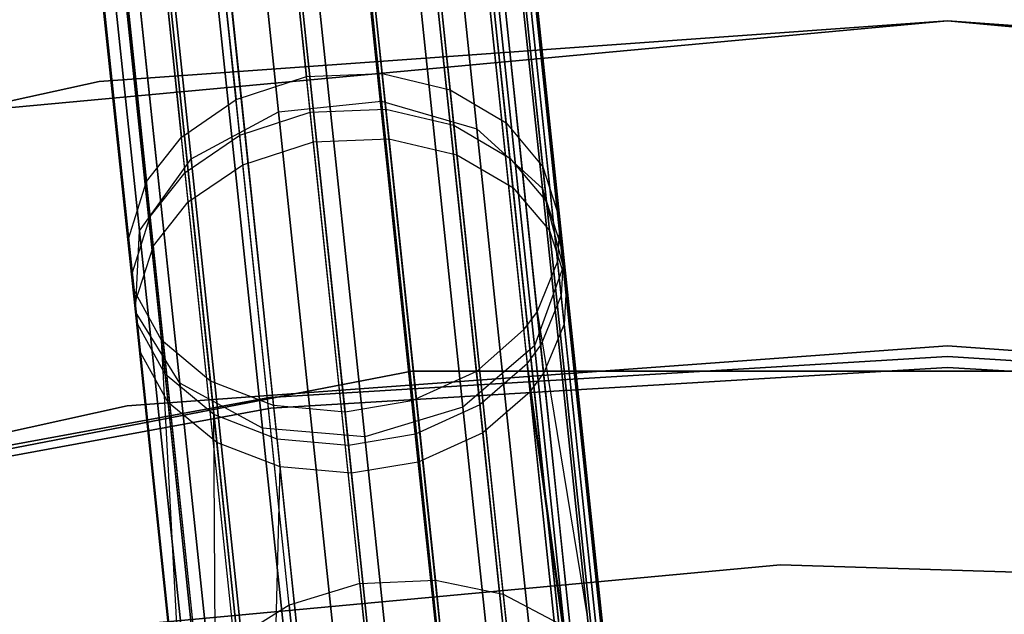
# Model space of a CAD drawing. Extents: x 0.3 to 7.1, y -3.38 to 3.38.
# Tile 301 of 604: x 3.27 to 3.72, y 2.48 to 2.75. Entities that reach past the tile are written whole.
import ezdxf

# ---------------------------------------------------------------- set-up
doc = ezdxf.new("R2010")
doc.units = 0
doc.header["$LTSCALE"] = 2.54
doc.layers.get('0').update_dxf_attribs({"linetype": 'CONTINUOUS'})

# ---------------------------------------------------------------- blocks, each defined once
blk = doc.blocks.new('SINGLES_AVVSTL_STL')
at = {"color": 0}
for p, q in [((3.43521, 2.71304, 19.41024), (3.39688, 3.0777, 18.83209)), ((3.43521, 2.71304, 19.41024), (3.39688, 3.0777, 18.83209)), ((3.39688, 3.0777, 21.85677), (3.43521, 2.71304, 21.27863)), ((3.39688, 3.0777, 21.85677), (3.43521, 2.71304, 21.27863)), ((3.38761, 2.70804, 19.41024), (3.34928, 3.07269, 18.83209)), ((3.38761, 2.70804, 19.41024), (3.34928, 3.07269, 18.83209)), ((3.34928, 3.07269, 21.85677), (3.38761, 2.70804, 21.27863)), ((3.34928, 3.07269, 21.85677), (3.38761, 2.70804, 21.27863)), ((3.40226, 2.70789, 53.79274), (3.36424, 3.06961, 53.22303)), ((3.40226, 2.70789, 53.79274), (3.36424, 3.06961, 53.22303)), ((3.43716, 2.70932, 53.79094), (3.39917, 3.07071, 53.22177)), ((3.43716, 2.70932, 53.79094), (3.39917, 3.07071, 53.22177)), ((3.4037, 2.69418, 60.69431), (3.36511, 3.06137, 60.12446)), ((3.4037, 2.69418, 60.69431), (3.36511, 3.06137, 60.12446)), ((3.36537, 3.05881, 56.20522), (3.40053, 2.72435, 55.6781)), ((3.36537, 3.05881, 56.20522), (3.40053, 2.72435, 55.6781)), ((3.43859, 2.69562, 60.69249), (3.40004, 3.06247, 60.12318)), ((3.43859, 2.69562, 60.69249), (3.40004, 3.06247, 60.12318)), ((3.40031, 3.05991, 56.2065), (3.43543, 2.72577, 55.67988)), ((3.40031, 3.05991, 56.2065), (3.43543, 2.72577, 55.67988)), ((3.46856, 2.70183, 53.78226), (3.43075, 3.06157, 53.21568)), ((3.46856, 2.70183, 53.78226), (3.43075, 3.06157, 53.21568)), ((3.47917, 2.70025, 19.39629), (3.44112, 3.06223, 18.82238)), ((3.47917, 2.70025, 19.39629), (3.44112, 3.06223, 18.82238)), ((3.44112, 3.06223, 21.86649), (3.47917, 2.70025, 21.29258)), ((3.44112, 3.06223, 21.86649), (3.47917, 2.70025, 21.29258)), ((3.36974, 2.69728, 53.78696), (3.33183, 3.05791, 53.21898)), ((3.36974, 2.69728, 53.78696), (3.33183, 3.05791, 53.21898)), ((3.37117, 2.68361, 60.68847), (3.3327, 3.0497, 60.12035)), ((3.37117, 2.68361, 60.68847), (3.3327, 3.0497, 60.12035)), ((3.46999, 2.6882, 60.68373), (3.43161, 3.05338, 60.11702)), ((3.46999, 2.6882, 60.68373), (3.43161, 3.05338, 60.11702)), ((3.43188, 3.05083, 56.2127), (3.46684, 2.7182, 55.68846)), ((3.43188, 3.05083, 56.2127), (3.46684, 2.7182, 55.68846)), ((3.34727, 2.68638, 19.39629), (3.30922, 3.04836, 18.82238)), ((3.34727, 2.68638, 19.39629), (3.30922, 3.04836, 18.82238)), ((3.30922, 3.04836, 21.86649), (3.34727, 2.68638, 21.29258)), ((3.30922, 3.04836, 21.86649), (3.34727, 2.68638, 21.29258)), ((3.33297, 3.04714, 56.20934), (3.36801, 2.71369, 55.68382)), ((3.33297, 3.04714, 56.20934), (3.36801, 2.71369, 55.68382)), ((3.49436, 2.68664, 53.76786), (3.45684, 3.04366, 53.20558)), ((3.49436, 2.68664, 53.76786), (3.45684, 3.04366, 53.20558)), ((3.34454, 2.68005, 53.77523), (3.30687, 3.03846, 53.21075)), ((3.34454, 2.68005, 53.77523), (3.30687, 3.03846, 53.21075)), ((3.49578, 2.67311, 60.66921), (3.45769, 3.03552, 60.10678)), ((3.49578, 2.67311, 60.66921), (3.45769, 3.03552, 60.10678)), ((3.45796, 3.033, 56.22296), (3.49265, 2.70289, 55.7027)), ((3.45796, 3.033, 56.22296), (3.49265, 2.70289, 55.7027)), ((3.34596, 2.66647, 60.67664), (3.30772, 3.0303, 60.11202)), ((3.34596, 2.66647, 60.67664), (3.30772, 3.0303, 60.11202)), ((3.30799, 3.02776, 56.21771), (3.34282, 2.69636, 55.69542)), ((3.30799, 3.02776, 56.21771), (3.34282, 2.69636, 55.69542)), ((3.50942, 2.67258, 19.37157), (3.47187, 3.02983, 18.80517)), ((3.50942, 2.67258, 19.37157), (3.47187, 3.02983, 18.80517)), ((3.47187, 3.02983, 21.8837), (3.50942, 2.67258, 21.31729)), ((3.47187, 3.02983, 21.8837), (3.50942, 2.67258, 21.31729)), ((3.51125, 2.66661, 53.75032), (3.47408, 3.0203, 53.19327)), ((3.51125, 2.66661, 53.75032), (3.47408, 3.0203, 53.19327)), ((3.32845, 2.65968, 53.76021), (3.29107, 3.01524, 53.2002)), ((3.32845, 2.65968, 53.76021), (3.29107, 3.01524, 53.2002)), ((3.32344, 2.65304, 19.37157), (3.28589, 3.01028, 18.80517)), ((3.32344, 2.65304, 19.37157), (3.28589, 3.01028, 18.80517)), ((3.28589, 3.01028, 21.8837), (3.32344, 2.65304, 21.31729)), ((3.28589, 3.01028, 21.8837), (3.32344, 2.65304, 21.31729)), ((3.51266, 2.6532, 60.65151), (3.47493, 3.01225, 60.09432)), ((3.51266, 2.6532, 60.65151), (3.47493, 3.01225, 60.09432)), ((3.47519, 3.00974, 56.23547), (3.50956, 2.68271, 55.72006)), ((3.47519, 3.00974, 56.23547), (3.50956, 2.68271, 55.72006)), ((3.32986, 2.6462, 60.66148), (3.29193, 3.00714, 60.10134)), ((3.32986, 2.6462, 60.66148), (3.29193, 3.00714, 60.10134)), ((3.29219, 3.00463, 56.22842), (3.32675, 2.67586, 55.71028)), ((3.29219, 3.00463, 56.22842), (3.32675, 2.67586, 55.71028)), ((3.51913, 2.64234, 53.73013), (3.48236, 2.99221, 53.1791)), ((3.51913, 2.64234, 53.73013), (3.48236, 2.99221, 53.1791)), ((3.51902, 2.63639, 19.34176), (3.48207, 2.98793, 18.78441)), ((3.51902, 2.63639, 19.34176), (3.48207, 2.98793, 18.78441)), ((3.48207, 2.98793, 21.90446), (3.51902, 2.63639, 21.34711)), ((3.48207, 2.98793, 21.90446), (3.51902, 2.63639, 21.34711)), ((3.32015, 2.63335, 53.73973), (3.28318, 2.98504, 53.18583)), ((3.32015, 2.63335, 53.73973), (3.28318, 2.98504, 53.18583)), ((3.52052, 2.62908, 60.63114), (3.48319, 2.98423, 60.07997)), ((3.52052, 2.62908, 60.63114), (3.48319, 2.98423, 60.07997)), ((3.48345, 2.98176, 56.24987), (3.51745, 2.65826, 55.74003)), ((3.48345, 2.98176, 56.24987), (3.51745, 2.65826, 55.74003)), ((3.32155, 2.62002, 60.64083), (3.28403, 2.97703, 60.0868)), ((3.32155, 2.62002, 60.64083), (3.28403, 2.97703, 60.0868)), ((3.28429, 2.97454, 56.24303), (3.31847, 2.64936, 55.73054)), ((3.28429, 2.97454, 56.24303), (3.31847, 2.64936, 55.73054)), ((3.51811, 2.62315, 53.71479), (3.48164, 2.97012, 53.16833)), ((3.51811, 2.62315, 53.71479), (3.48164, 2.97012, 53.16833)), ((3.32157, 2.61564, 19.34176), (3.28462, 2.96718, 18.78441)), ((3.32157, 2.61564, 19.34176), (3.28462, 2.96718, 18.78441)), ((3.28462, 2.96718, 21.90446), (3.32157, 2.61564, 21.34711)), ((3.28462, 2.96718, 21.90446), (3.32157, 2.61564, 21.34711)), ((3.51949, 2.61001, 60.61566), (3.48247, 2.96221, 60.06907)), ((3.51949, 2.61001, 60.61566), (3.48247, 2.96221, 60.06907)), ((3.48273, 2.95976, 56.26082), (3.51645, 2.63895, 55.75521)), ((3.48273, 2.95976, 56.26082), (3.51645, 2.63895, 55.75521)), ((3.32263, 2.60975, 53.72054), (3.28605, 2.9578, 53.17236)), ((3.32263, 2.60975, 53.72054), (3.28605, 2.9578, 53.17236)), ((3.32402, 2.59656, 60.62146), (3.28688, 2.94988, 60.07316)), ((3.32402, 2.59656, 60.62146), (3.28688, 2.94988, 60.07316)), ((3.28714, 2.94741, 56.25672), (3.32096, 2.62559, 55.74952)), ((3.28714, 2.94741, 56.25672), (3.32096, 2.62559, 55.74952)), ((3.50578, 2.59996, 19.31369), (3.4694, 2.94612, 18.76485)), ((3.50578, 2.59996, 19.31369), (3.4694, 2.94612, 18.76485)), ((3.4694, 2.94612, 21.92401), (3.50578, 2.59996, 21.37518)), ((3.4694, 2.94612, 21.92401), (3.50578, 2.59996, 21.37518)), ((3.50862, 2.60023, 53.69716), (3.4725, 2.94386, 53.15596)), ((3.50862, 2.60023, 53.69716), (3.4725, 2.94386, 53.15596)), ((3.50999, 2.58721, 60.59787), (3.47332, 2.93603, 60.05654)), ((3.50999, 2.58721, 60.59787), (3.47332, 2.93603, 60.05654)), ((3.33527, 2.58684, 53.70104), (3.29907, 2.9312, 53.15869)), ((3.33527, 2.58684, 53.70104), (3.29907, 2.9312, 53.15869)), ((3.46641, 2.93415, 53.15153), (3.5024, 2.59173, 53.69083)), ((3.46641, 2.93415, 53.15153), (3.5024, 2.59173, 53.69083)), ((3.47358, 2.9336, 56.27339), (3.50697, 2.61587, 55.77265)), ((3.47358, 2.9336, 56.27339), (3.50697, 2.61587, 55.77265)), ((3.34209, 2.58275, 19.31369), (3.30571, 2.92891, 18.76485)), ((3.34209, 2.58275, 19.31369), (3.30571, 2.92891, 18.76485)), ((3.30571, 2.92891, 21.92401), (3.34209, 2.58275, 21.37518)), ((3.30571, 2.92891, 21.92401), (3.34209, 2.58275, 21.37518)), ((3.46723, 2.92635, 60.05206), (3.50376, 2.57875, 60.5915)), ((3.46723, 2.92635, 60.05206), (3.50376, 2.57875, 60.5915)), ((3.33664, 2.57379, 60.60179), (3.2999, 2.92336, 60.05931)), ((3.33664, 2.57379, 60.60179), (3.2999, 2.92336, 60.05931)), ((3.46748, 2.92393, 56.2779), (3.50076, 2.60731, 55.7789)), ((3.46748, 2.92393, 56.2779), (3.50076, 2.60731, 55.7789)), ((3.30015, 2.92092, 56.27062), (3.33362, 2.60252, 55.76881)), ((3.30015, 2.92092, 56.27062), (3.33362, 2.60252, 55.76881)), ((3.47274, 2.57163, 19.29377), (3.43675, 2.91398, 18.75099)), ((3.47274, 2.57163, 19.29377), (3.43675, 2.91398, 18.75099)), ((3.43675, 2.91398, 21.93788), (3.47274, 2.57163, 21.3951)), ((3.43675, 2.91398, 21.93788), (3.47274, 2.57163, 21.3951)), ((3.3578, 2.5682, 53.68414), (3.32194, 2.90936, 53.14683)), ((3.3578, 2.5682, 53.68414), (3.32194, 2.90936, 53.14683)), ((3.48056, 2.57266, 53.67735), (3.44484, 2.91254, 53.14206)), ((3.48056, 2.57266, 53.67735), (3.44484, 2.91254, 53.14206)), ((3.3803, 2.56192, 19.29377), (3.34432, 2.90427, 18.75099)), ((3.3803, 2.56192, 19.29377), (3.34432, 2.90427, 18.75099)), ((3.34432, 2.90427, 21.93788), (3.3803, 2.56192, 21.3951)), ((3.34432, 2.90427, 21.93788), (3.3803, 2.56192, 21.3951)), ((3.48191, 2.55978, 60.57789), (3.44565, 2.90479, 60.04247)), ((3.48191, 2.55978, 60.57789), (3.44565, 2.90479, 60.04247)), ((3.35916, 2.55527, 60.58474), (3.32276, 2.90158, 60.0473)), ((3.35916, 2.55527, 60.58474), (3.32276, 2.90158, 60.0473)), ((3.32302, 2.89917, 56.28268), (3.35617, 2.58372, 55.78553)), ((3.32302, 2.89917, 56.28268), (3.35617, 2.58372, 55.78553)), ((3.4459, 2.90239, 56.28752), (3.47893, 2.58813, 55.79224)), ((3.4459, 2.90239, 56.28752), (3.47893, 2.58813, 55.79224)), ((3.38699, 2.55691, 53.67259), (3.35136, 2.89589, 53.13872)), ((3.38699, 2.55691, 53.67259), (3.35136, 2.89589, 53.13872)), ((3.39161, 2.89888, 18.74598), (3.42745, 2.55791, 19.28658)), ((3.39161, 2.89888, 18.74598), (3.42745, 2.55791, 19.28658)), ((3.42745, 2.55791, 21.40228), (3.39161, 2.89888, 21.94289)), ((3.42745, 2.55791, 21.40228), (3.39161, 2.89888, 21.94289)), ((3.4508, 2.55914, 53.66898), (3.41525, 2.89743, 53.13619)), ((3.4508, 2.55914, 53.66898), (3.41525, 2.89743, 53.13619)), ((3.41994, 2.55398, 53.66744), (3.38442, 2.89197, 53.13511)), ((3.41994, 2.55398, 53.66744), (3.38442, 2.89197, 53.13511)), ((3.38834, 2.54407, 60.57309), (3.35218, 2.88816, 60.03909)), ((3.38834, 2.54407, 60.57309), (3.35218, 2.88816, 60.03909)), ((3.35243, 2.88576, 56.29091), (3.38537, 2.57234, 55.79695)), ((3.35243, 2.88576, 56.29091), (3.38537, 2.57234, 55.79695)), ((3.45215, 2.54632, 60.56945), (3.41606, 2.88972, 60.03653)), ((3.45215, 2.54632, 60.56945), (3.41606, 2.88972, 60.03653)), ((3.41631, 2.88733, 56.29348), (3.44918, 2.57453, 55.80052)), ((3.41631, 2.88733, 56.29348), (3.44918, 2.57453, 55.80052)), ((3.42129, 2.54117, 60.5679), (3.38522, 2.88427, 60.03543)), ((3.42129, 2.54117, 60.5679), (3.38522, 2.88427, 60.03543)), ((3.38548, 2.88188, 56.29459), (3.41832, 2.56936, 55.80204)), ((3.38548, 2.88188, 56.29459), (3.41832, 2.56936, 55.80204)), ((3.6963, 2.75, 1.7), (3.19099, 2.70318, 1.7)), ((3.19099, 2.70318, 18.7), (3.6963, 2.75, 18.7)), ((3.6963, 2.75, 1.7), (3.19099, 2.70318, 1.7)), ((3.19099, 2.70318, 18.7), (3.6963, 2.75, 18.7)), ((3.6963, 2.75, 171.7), (3.30493, 2.72201, 171.7)), ((3.30493, 2.72201, 164.1), (3.6963, 2.75, 164.1)), ((3.6963, 2.75, 171.7), (3.30493, 2.72201, 171.7)), ((3.30493, 2.72201, 164.1), (3.6963, 2.75, 164.1)), ((4.08766, 2.72201, 171.7), (3.6963, 2.75, 171.7)), ((3.6963, 2.75, 164.1), (4.08766, 2.72201, 164.1)), ((3.6963, 2.75, 164.1), (4.08766, 2.72201, 164.1)), ((3.6963, 2.75, 171.7), (3.6963, 2.75, 164.1)), ((4.08766, 2.72201, 171.7), (3.6963, 2.75, 171.7)), ((3.6963, 2.75, 171.7), (3.6963, 2.75, 164.1)), ((4.20161, 2.70318, 1.7), (3.6963, 2.75, 1.7)), ((3.6963, 2.75, 1.7), (3.6963, 2.75, 18.7)), ((3.6963, 2.75, 18.7), (4.20161, 2.70318, 18.7)), ((3.6963, 2.75, 1.7), (3.6963, 2.75, 18.7)), ((4.20161, 2.70318, 1.7), (3.6963, 2.75, 1.7)), ((3.6963, 2.75, 18.7), (4.20161, 2.70318, 18.7)), ((3.30493, 2.72201, 171.7), (2.92153, 2.63861, 171.7)), ((2.92153, 2.63861, 164.1), (3.30493, 2.72201, 164.1)), ((3.30493, 2.72201, 171.7), (2.92153, 2.63861, 171.7)), ((2.92153, 2.63861, 164.1), (3.30493, 2.72201, 164.1)), ((3.30493, 2.72201, 171.7), (3.30493, 2.72201, 164.1)), ((3.30493, 2.72201, 171.7), (3.30493, 2.72201, 164.1)), ((3.36801, 2.71369, 55.68382), (3.40053, 2.72435, 55.6781)), ((3.36801, 2.71369, 55.68382), (3.40053, 2.72435, 55.6781)), ((3.40053, 2.72435, 55.6781), (3.43543, 2.72577, 55.67988)), ((3.40053, 2.72435, 55.6781), (3.43543, 2.72577, 55.67988)), ((3.42514, 2.49015, 55.41471), (3.40053, 2.72435, 55.6781)), ((3.42514, 2.49015, 55.41471), (3.40053, 2.72435, 55.6781)), ((3.43543, 2.72577, 55.67988), (3.46002, 2.49179, 55.41674)), ((3.43543, 2.72577, 55.67988), (3.46684, 2.7182, 55.68846)), ((3.43543, 2.72577, 55.67988), (3.46002, 2.49179, 55.41674)), ((3.43543, 2.72577, 55.67988), (3.46684, 2.7182, 55.68846)), ((3.46684, 2.7182, 55.68846), (3.49132, 2.48529, 55.42652)), ((3.46684, 2.7182, 55.68846), (3.49265, 2.70289, 55.7027)), ((3.46684, 2.7182, 55.68846), (3.49132, 2.48529, 55.42652)), ((3.46684, 2.7182, 55.68846), (3.49265, 2.70289, 55.7027)), ((3.34282, 2.69636, 55.69542), (3.36801, 2.71369, 55.68382)), ((3.34282, 2.69636, 55.69542), (3.36801, 2.71369, 55.68382)), ((3.39255, 2.4802, 55.42123), (3.36801, 2.71369, 55.68382)), ((3.39255, 2.4802, 55.42123), (3.36801, 2.71369, 55.68382)), ((3.38761, 2.70804, 19.41024), (3.43521, 2.71304, 19.41024)), ((3.38761, 2.70804, 19.41024), (3.43521, 2.71304, 19.41024)), ((3.38761, 2.70804, 21.27863), (3.43521, 2.71304, 21.27863)), ((3.38761, 2.70804, 21.27863), (3.43521, 2.71304, 21.27863)), ((3.43521, 2.71304, 19.41024), (3.47917, 2.70025, 19.39629)), ((3.48611, 2.22878, 19.89149), (3.43521, 2.71304, 19.41024)), ((3.48611, 2.22878, 19.89149), (3.43521, 2.71304, 19.41024)), ((3.43521, 2.71304, 19.41024), (3.47917, 2.70025, 19.39629)), ((3.43521, 2.71304, 21.27863), (3.48611, 2.22878, 20.79738)), ((3.43521, 2.71304, 21.27863), (3.48611, 2.22878, 20.79738)), ((3.43521, 2.71304, 21.27863), (3.47917, 2.70025, 21.29258)), ((3.43521, 2.71304, 21.27863), (3.47917, 2.70025, 21.29258)), ((3.40226, 2.70789, 53.79274), (3.43716, 2.70932, 53.79094)), ((3.40226, 2.70789, 53.79274), (3.43716, 2.70932, 53.79094)), ((3.43716, 2.70932, 53.79094), (3.46856, 2.70183, 53.78226)), ((3.46213, 2.47174, 54.05334), (3.43716, 2.70932, 53.79094)), ((3.43716, 2.70932, 53.79094), (3.46856, 2.70183, 53.78226)), ((3.46213, 2.47174, 54.05334), (3.43716, 2.70932, 53.79094)), ((3.34727, 2.68638, 19.39629), (3.38761, 2.70804, 19.41024)), ((3.34727, 2.68638, 19.39629), (3.38761, 2.70804, 19.41024)), ((3.34727, 2.68638, 21.29258), (3.38761, 2.70804, 21.27863)), ((3.34727, 2.68638, 21.29258), (3.38761, 2.70804, 21.27863)), ((3.36974, 2.69728, 53.78696), (3.40226, 2.70789, 53.79274)), ((3.36974, 2.69728, 53.78696), (3.40226, 2.70789, 53.79274)), ((3.43851, 2.22378, 19.89149), (3.38761, 2.70804, 19.41024)), ((3.43851, 2.22378, 19.89149), (3.38761, 2.70804, 19.41024)), ((3.38761, 2.70804, 21.27863), (3.43851, 2.22378, 20.79738)), ((3.38761, 2.70804, 21.27863), (3.43851, 2.22378, 20.79738)), ((3.42725, 2.47008, 54.05538), (3.40226, 2.70789, 53.79274)), ((3.42725, 2.47008, 54.05538), (3.40226, 2.70789, 53.79274)), ((3.46856, 2.70183, 53.78226), (3.49436, 2.68664, 53.76786)), ((3.49342, 2.46533, 54.04347), (3.46856, 2.70183, 53.78226)), ((3.46856, 2.70183, 53.78226), (3.49436, 2.68664, 53.76786)), ((3.49342, 2.46533, 54.04347), (3.46856, 2.70183, 53.78226)), ((3.47917, 2.70025, 19.39629), (3.50942, 2.67258, 19.37157)), ((3.52969, 2.21953, 19.87401), (3.47917, 2.70025, 19.39629)), ((3.52969, 2.21953, 19.87401), (3.47917, 2.70025, 19.39629)), ((3.47917, 2.70025, 19.39629), (3.50942, 2.67258, 19.37157)), ((3.47917, 2.70025, 21.29258), (3.52969, 2.21953, 20.81486)), ((3.47917, 2.70025, 21.29258), (3.52969, 2.21953, 20.81486)), ((3.47917, 2.70025, 21.29258), (3.50942, 2.67258, 21.31729)), ((3.47917, 2.70025, 21.29258), (3.50942, 2.67258, 21.31729)), ((3.49265, 2.70289, 55.7027), (3.51695, 2.47174, 55.44275)), ((3.49265, 2.70289, 55.7027), (3.50956, 2.68271, 55.72006)), ((3.49265, 2.70289, 55.7027), (3.51695, 2.47174, 55.44275)), ((3.49265, 2.70289, 55.7027), (3.50956, 2.68271, 55.72006)), ((3.32675, 2.67586, 55.71028), (3.34282, 2.69636, 55.69542)), ((3.32675, 2.67586, 55.71028), (3.34282, 2.69636, 55.69542)), ((3.36721, 2.46431, 55.43445), (3.34282, 2.69636, 55.69542)), ((3.36721, 2.46431, 55.43445), (3.34282, 2.69636, 55.69542)), ((3.34454, 2.68005, 53.77523), (3.36974, 2.69728, 53.78696)), ((3.34454, 2.68005, 53.77523), (3.36974, 2.69728, 53.78696)), ((3.39466, 2.4602, 54.04881), (3.36974, 2.69728, 53.78696)), ((3.39466, 2.4602, 54.04881), (3.36974, 2.69728, 53.78696)), ((3.4037, 2.69418, 60.69431), (3.43859, 2.69562, 60.69249)), ((3.4037, 2.69418, 60.69431), (3.43859, 2.69562, 60.69249)), ((3.43859, 2.69562, 60.69249), (3.46999, 2.6882, 60.68373)), ((3.4638, 2.45577, 60.95356), (3.43859, 2.69562, 60.69249)), ((3.43859, 2.69562, 60.69249), (3.46999, 2.6882, 60.68373)), ((3.4638, 2.45577, 60.95356), (3.43859, 2.69562, 60.69249)), ((3.37117, 2.68361, 60.68847), (3.4037, 2.69418, 60.69431)), ((3.37117, 2.68361, 60.68847), (3.4037, 2.69418, 60.69431)), ((3.42893, 2.4541, 60.95562), (3.4037, 2.69418, 60.69431)), ((3.42893, 2.4541, 60.95562), (3.4037, 2.69418, 60.69431)), ((3.32344, 2.65304, 19.37157), (3.34727, 2.68638, 19.39629)), ((3.32344, 2.65304, 19.37157), (3.34727, 2.68638, 19.39629)), ((3.32344, 2.65304, 21.31729), (3.34727, 2.68638, 21.29258)), ((3.32344, 2.65304, 21.31729), (3.34727, 2.68638, 21.29258)), ((3.3978, 2.20567, 19.87401), (3.34727, 2.68638, 19.39629)), ((3.3978, 2.20567, 19.87401), (3.34727, 2.68638, 19.39629)), ((3.34727, 2.68638, 21.29258), (3.3978, 2.20567, 20.81486)), ((3.34727, 2.68638, 21.29258), (3.3978, 2.20567, 20.81486)), ((3.46999, 2.6882, 60.68373), (3.49578, 2.67311, 60.66921)), ((3.49509, 2.44944, 60.94362), (3.46999, 2.6882, 60.68373)), ((3.46999, 2.6882, 60.68373), (3.49578, 2.67311, 60.66921)), ((3.49509, 2.44944, 60.94362), (3.46999, 2.6882, 60.68373)), ((3.49436, 2.68664, 53.76786), (3.51125, 2.66661, 53.75032)), ((3.51903, 2.45193, 54.02709), (3.49436, 2.68664, 53.76786)), ((3.49436, 2.68664, 53.76786), (3.51125, 2.66661, 53.75032)), ((3.51903, 2.45193, 54.02709), (3.49436, 2.68664, 53.76786)), ((3.34596, 2.66647, 60.67664), (3.37117, 2.68361, 60.68847)), ((3.34596, 2.66647, 60.67664), (3.37117, 2.68361, 60.68847)), ((3.39633, 2.44426, 60.94899), (3.37117, 2.68361, 60.68847)), ((3.39633, 2.44426, 60.94899), (3.37117, 2.68361, 60.68847)), ((3.50956, 2.68271, 55.72006), (3.53363, 2.45371, 55.46252)), ((3.50956, 2.68271, 55.72006), (3.51745, 2.65826, 55.74003)), ((3.50956, 2.68271, 55.72006), (3.53363, 2.45371, 55.46252)), ((3.50956, 2.68271, 55.72006), (3.51745, 2.65826, 55.74003)), ((3.32845, 2.65968, 53.76021), (3.34454, 2.68005, 53.77523)), ((3.32845, 2.65968, 53.76021), (3.34454, 2.68005, 53.77523)), ((3.3693, 2.44443, 54.03547), (3.34454, 2.68005, 53.77523)), ((3.3693, 2.44443, 54.03547), (3.34454, 2.68005, 53.77523)), ((3.31847, 2.64936, 55.73054), (3.32675, 2.67586, 55.71028)), ((3.31847, 2.64936, 55.73054), (3.32675, 2.67586, 55.71028)), ((3.35094, 2.44565, 55.45139), (3.32675, 2.67586, 55.71028)), ((3.35094, 2.44565, 55.45139), (3.32675, 2.67586, 55.71028)), ((3.49578, 2.67311, 60.66921), (3.51266, 2.6532, 60.65151)), ((3.52069, 2.43616, 60.92712), (3.49578, 2.67311, 60.66921)), ((3.49578, 2.67311, 60.66921), (3.51266, 2.6532, 60.65151)), ((3.52069, 2.43616, 60.92712), (3.49578, 2.67311, 60.66921)), ((3.50942, 2.67258, 19.37157), (3.51902, 2.63639, 19.34176)), ((3.55928, 2.19816, 19.84305), (3.50942, 2.67258, 19.37157)), ((3.55928, 2.19816, 19.84305), (3.50942, 2.67258, 19.37157)), ((3.50942, 2.67258, 19.37157), (3.51902, 2.63639, 19.34176)), ((3.50942, 2.67258, 21.31729), (3.55928, 2.19816, 20.84582)), ((3.50942, 2.67258, 21.31729), (3.55928, 2.19816, 20.84582)), ((3.50942, 2.67258, 21.31729), (3.51902, 2.63639, 21.34711)), ((3.50942, 2.67258, 21.31729), (3.51902, 2.63639, 21.34711)), ((3.32986, 2.6462, 60.66148), (3.34596, 2.66647, 60.67664)), ((3.32986, 2.6462, 60.66148), (3.34596, 2.66647, 60.67664)), ((3.37097, 2.42859, 60.93556), (3.34596, 2.66647, 60.67664)), ((3.37097, 2.42859, 60.93556), (3.34596, 2.66647, 60.67664)), ((3.51125, 2.66661, 53.75032), (3.51913, 2.64234, 53.73013)), ((3.53569, 2.43409, 54.00714), (3.51125, 2.66661, 53.75032)), ((3.51125, 2.66661, 53.75032), (3.51913, 2.64234, 53.73013)), ((3.53569, 2.43409, 54.00714), (3.51125, 2.66661, 53.75032)), ((3.32015, 2.63335, 53.73973), (3.32845, 2.65968, 53.76021)), ((3.32015, 2.63335, 53.73973), (3.32845, 2.65968, 53.76021)), ((3.35301, 2.42593, 54.01838), (3.32845, 2.65968, 53.76021)), ((3.35301, 2.42593, 54.01838), (3.32845, 2.65968, 53.76021)), ((3.51745, 2.65826, 55.74003), (3.51645, 2.63895, 55.75521)), ((3.51745, 2.65826, 55.74003), (3.51645, 2.63895, 55.75521)), ((3.51745, 2.65826, 55.74003), (3.54126, 2.43174, 55.48528)), ((3.51745, 2.65826, 55.74003), (3.54126, 2.43174, 55.48528)), ((3.3424, 2.42166, 55.47446), (3.31847, 2.64936, 55.73054)), ((3.3424, 2.42166, 55.47446), (3.31847, 2.64936, 55.73054)), ((3.32157, 2.61564, 19.34176), (3.32344, 2.65304, 19.37157)), ((3.32157, 2.61564, 19.34176), (3.32344, 2.65304, 19.37157)), ((3.32157, 2.61564, 21.34711), (3.32344, 2.65304, 21.31729)), ((3.32157, 2.61564, 21.34711), (3.32344, 2.65304, 21.31729)), ((3.3733, 2.17861, 19.84305), (3.32344, 2.65304, 19.37157)), ((3.3733, 2.17861, 19.84305), (3.32344, 2.65304, 19.37157)), ((3.32344, 2.65304, 21.31729), (3.3733, 2.17861, 20.84582)), ((3.32344, 2.65304, 21.31729), (3.3733, 2.17861, 20.84582)), ((3.51266, 2.6532, 60.65151), (3.52052, 2.62908, 60.63114)), ((3.53733, 2.41846, 60.90703), (3.51266, 2.6532, 60.65151)), ((3.51266, 2.6532, 60.65151), (3.52052, 2.62908, 60.63114)), ((3.53733, 2.41846, 60.90703), (3.51266, 2.6532, 60.65151)), ((3.32155, 2.62002, 60.64083), (3.32986, 2.6462, 60.66148)), ((3.32155, 2.62002, 60.64083), (3.32986, 2.6462, 60.66148)), ((3.35467, 2.41022, 60.91834), (3.32986, 2.6462, 60.66148)), ((3.35467, 2.41022, 60.91834), (3.32986, 2.6462, 60.66148)), ((3.51913, 2.64234, 53.73013), (3.51811, 2.62315, 53.71479)), ((3.51913, 2.64234, 53.73013), (3.51811, 2.62315, 53.71479)), ((3.5433, 2.41233, 53.98417), (3.51913, 2.64234, 53.73013)), ((3.5433, 2.41233, 53.98417), (3.51913, 2.64234, 53.73013)), ((3.51902, 2.63639, 19.34176), (3.50578, 2.59996, 19.31369)), ((3.51902, 2.63639, 19.34176), (3.50578, 2.59996, 19.31369)), ((3.51902, 2.63639, 21.34711), (3.50578, 2.59996, 21.37518)), ((3.51902, 2.63639, 21.34711), (3.50578, 2.59996, 21.37518)), ((3.51645, 2.63895, 55.75521), (3.50697, 2.61587, 55.77265)), ((3.51645, 2.63895, 55.75521), (3.50697, 2.61587, 55.77265)), ((3.51645, 2.63895, 55.75521), (3.54006, 2.41431, 55.50257)), ((3.51645, 2.63895, 55.75521), (3.54006, 2.41431, 55.50257)), ((3.56809, 2.16955, 19.8057), (3.51902, 2.63639, 19.34176)), ((3.56809, 2.16955, 19.8057), (3.51902, 2.63639, 19.34176)), ((3.51902, 2.63639, 21.34711), (3.56809, 2.16955, 20.88316)), ((3.51902, 2.63639, 21.34711), (3.56809, 2.16955, 20.88316)), ((3.34445, 2.40215, 53.99509), (3.32015, 2.63335, 53.73973)), ((3.34445, 2.40215, 53.99509), (3.32015, 2.63335, 53.73973)), ((3.52052, 2.62908, 60.63114), (3.51949, 2.61001, 60.61566)), ((3.52052, 2.62908, 60.63114), (3.51949, 2.61001, 60.61566)), ((3.54493, 2.39687, 60.88389), (3.52052, 2.62908, 60.63114)), ((3.54493, 2.39687, 60.88389), (3.52052, 2.62908, 60.63114)), ((3.34465, 2.40025, 55.49609), (3.32096, 2.62559, 55.74952)), ((3.33362, 2.60252, 55.76881), (3.32096, 2.62559, 55.74952)), ((3.33362, 2.60252, 55.76881), (3.32096, 2.62559, 55.74952)), ((3.34465, 2.40025, 55.49609), (3.32096, 2.62559, 55.74952)), ((3.51811, 2.62315, 53.71479), (3.50862, 2.60023, 53.69716)), ((3.51811, 2.62315, 53.71479), (3.50862, 2.60023, 53.69716)), ((3.54208, 2.39506, 53.96672), (3.51811, 2.62315, 53.71479)), ((3.54208, 2.39506, 53.96672), (3.51811, 2.62315, 53.71479)), ((3.34608, 2.38661, 60.89489), (3.32155, 2.62002, 60.64083)), ((3.34608, 2.38661, 60.89489), (3.32155, 2.62002, 60.64083)), ((3.34209, 2.58275, 19.31369), (3.32157, 2.61564, 19.34176)), ((3.37063, 2.14879, 19.8057), (3.32157, 2.61564, 19.34176)), ((3.34209, 2.58275, 19.31369), (3.32157, 2.61564, 19.34176)), ((3.37063, 2.14879, 19.8057), (3.32157, 2.61564, 19.34176)), ((3.34209, 2.58275, 21.37518), (3.32157, 2.61564, 21.34711)), ((3.32157, 2.61564, 21.34711), (3.37063, 2.14879, 20.88316)), ((3.32157, 2.61564, 21.34711), (3.37063, 2.14879, 20.88316)), ((3.34209, 2.58275, 21.37518), (3.32157, 2.61564, 21.34711)), ((3.50697, 2.61587, 55.77265), (3.50076, 2.60731, 55.7789)), ((3.50697, 2.61587, 55.77265), (3.50076, 2.60731, 55.7789)), ((3.50697, 2.61587, 55.77265), (3.54006, 2.41431, 55.50257)), ((3.50697, 2.61587, 55.77265), (3.54006, 2.41431, 55.50257)), ((3.50697, 2.61587, 55.77265), (3.55663, 2.14347, 55.29987)), ((3.50697, 2.61587, 55.77265), (3.55663, 2.14347, 55.29987)), ((3.33527, 2.58684, 53.70104), (3.32263, 2.60975, 53.72054)), ((3.34668, 2.38094, 53.97325), (3.32263, 2.60975, 53.72054)), ((3.34668, 2.38094, 53.97325), (3.32263, 2.60975, 53.72054)), ((3.33527, 2.58684, 53.70104), (3.32263, 2.60975, 53.72054)), ((3.51949, 2.61001, 60.61566), (3.50999, 2.58721, 60.59787)), ((3.51949, 2.61001, 60.61566), (3.50999, 2.58721, 60.59787)), ((3.54369, 2.37973, 60.86631), (3.51949, 2.61001, 60.61566)), ((3.54369, 2.37973, 60.86631), (3.51949, 2.61001, 60.61566)), ((3.50076, 2.60731, 55.7789), (3.47893, 2.58813, 55.79224)), ((3.50076, 2.60731, 55.7789), (3.47893, 2.58813, 55.79224)), ((3.50076, 2.60731, 55.7789), (3.55024, 2.13655, 55.30776)), ((3.50076, 2.60731, 55.7789), (3.55024, 2.13655, 55.30776)), ((3.31773, 2.5723, 171.7), (3.6963, 2.6, 171.7)), ((3.6963, 2.6, 164.1), (3.31773, 2.5723, 164.1)), ((3.6963, 2.6, 164.1), (3.31773, 2.5723, 164.1)), ((3.31773, 2.5723, 171.7), (3.6963, 2.6, 171.7)), ((3.34465, 2.40025, 55.49609), (3.33362, 2.60252, 55.76881)), ((3.35617, 2.58372, 55.78553), (3.33362, 2.60252, 55.76881)), ((3.33362, 2.60252, 55.76881), (3.38338, 2.1291, 55.29501)), ((3.33362, 2.60252, 55.76881), (3.38338, 2.1291, 55.29501)), ((3.34465, 2.40025, 55.49609), (3.33362, 2.60252, 55.76881)), ((3.35617, 2.58372, 55.78553), (3.33362, 2.60252, 55.76881)), ((3.50578, 2.59996, 19.31369), (3.47274, 2.57163, 19.29377)), ((3.50578, 2.59996, 19.31369), (3.47274, 2.57163, 19.29377)), ((3.50578, 2.59996, 21.37518), (3.47274, 2.57163, 21.3951)), ((3.50578, 2.59996, 21.37518), (3.47274, 2.57163, 21.3951)), ((3.5024, 2.59173, 53.69083), (3.50862, 2.60023, 53.69716)), ((3.5024, 2.59173, 53.69083), (3.50862, 2.60023, 53.69716)), ((3.5541, 2.14026, 19.77053), (3.50578, 2.59996, 19.31369)), ((3.5541, 2.14026, 19.77053), (3.50578, 2.59996, 19.31369)), ((3.50578, 2.59996, 21.37518), (3.5541, 2.14026, 20.91834)), ((3.50578, 2.59996, 21.37518), (3.5541, 2.14026, 20.91834)), ((3.53236, 2.37433, 53.94666), (3.50862, 2.60023, 53.69716)), ((3.53236, 2.37433, 53.94666), (3.50862, 2.60023, 53.69716)), ((3.6963, 2.6, 171.7), (4.07486, 2.5723, 171.7)), ((4.07486, 2.5723, 164.1), (3.6963, 2.6, 164.1)), ((3.6963, 2.6, 171.7), (3.6963, 2.6, 164.1)), ((4.07486, 2.5723, 164.1), (3.6963, 2.6, 164.1)), ((3.6963, 2.6, 171.7), (4.07486, 2.5723, 171.7)), ((3.6963, 2.6, 171.7), (3.6963, 2.6, 164.1)), ((3.33664, 2.57379, 60.60179), (3.32402, 2.59656, 60.62146)), ((3.34829, 2.36556, 60.87289), (3.32402, 2.59656, 60.62146)), ((3.34829, 2.36556, 60.87289), (3.32402, 2.59656, 60.62146)), ((3.33664, 2.57379, 60.60179), (3.32402, 2.59656, 60.62146)), ((3.6963, 2.595, 18.5), (3.38351, 2.57608, 18.5)), ((3.38351, 2.57608, 18.35), (3.6963, 2.595, 18.35)), ((3.6963, 2.595, 18.5), (3.38351, 2.57608, 18.5)), ((3.38351, 2.57608, 18.35), (3.6963, 2.595, 18.35)), ((4.00909, 2.57608, 18.5), (3.6963, 2.595, 18.5)), ((3.6963, 2.595, 18.35), (4.00909, 2.57608, 18.35)), ((3.6963, 2.595, 18.35), (4.00909, 2.57608, 18.35)), ((3.6963, 2.595, 18.5), (3.6963, 2.595, 18.35)), ((4.00909, 2.57608, 18.5), (3.6963, 2.595, 18.5)), ((3.6963, 2.595, 18.5), (3.6963, 2.595, 18.35)), ((3.5024, 2.59173, 53.69083), (3.48056, 2.57266, 53.67735)), ((3.5024, 2.59173, 53.69083), (3.48056, 2.57266, 53.67735)), ((3.5526, 2.1141, 54.16001), (3.5024, 2.59173, 53.69083)), ((3.5024, 2.59173, 53.69083), (3.53236, 2.37433, 53.94666)), ((3.5526, 2.1141, 54.16001), (3.5024, 2.59173, 53.69083)), ((3.5024, 2.59173, 53.69083), (3.53236, 2.37433, 53.94666)), ((3.44915, 2.58823, 1.7), (2.96379, 2.49468, 1.7)), ((2.96379, 2.49468, 18.7), (3.44915, 2.58823, 18.7)), ((2.96379, 2.49468, 18.7), (3.44915, 2.58823, 18.7)), ((3.44915, 2.58823, 1.7), (2.96379, 2.49468, 1.7)), ((3.3578, 2.5682, 53.68414), (3.33527, 2.58684, 53.70104)), ((3.35906, 2.36046, 53.95107), (3.33527, 2.58684, 53.70104)), ((3.3578, 2.5682, 53.68414), (3.33527, 2.58684, 53.70104)), ((3.35906, 2.36046, 53.95107), (3.33527, 2.58684, 53.70104)), ((3.6963, 2.59, 164.4), (3.38411, 2.57112, 164.4)), ((3.38411, 2.57112, 164.3), (3.6963, 2.59, 164.3)), ((3.6963, 2.59, 164.4), (3.38411, 2.57112, 164.4)), ((3.38411, 2.57112, 164.3), (3.6963, 2.59, 164.3)), ((3.94344, 2.58823, 1.7), (3.44915, 2.58823, 1.7)), ((3.44915, 2.58823, 18.7), (3.94344, 2.58823, 18.7)), ((3.44915, 2.58823, 18.7), (3.94344, 2.58823, 18.7)), ((3.44915, 2.58823, 18.7), (3.44915, 2.58823, 1.7)), ((3.94344, 2.58823, 1.7), (3.44915, 2.58823, 1.7)), ((3.44915, 2.58823, 18.7), (3.44915, 2.58823, 1.7)), ((3.47893, 2.58813, 55.79224), (3.44918, 2.57453, 55.80052)), ((3.47893, 2.58813, 55.79224), (3.44918, 2.57453, 55.80052)), ((3.47893, 2.58813, 55.79224), (3.52804, 2.12088, 55.32462)), ((3.47893, 2.58813, 55.79224), (3.52804, 2.12088, 55.32462)), ((3.50376, 2.57875, 60.5915), (3.50999, 2.58721, 60.59787)), ((3.50376, 2.57875, 60.5915), (3.50999, 2.58721, 60.59787)), ((3.53396, 2.35915, 60.84611), (3.50999, 2.58721, 60.59787)), ((3.53396, 2.35915, 60.84611), (3.50999, 2.58721, 60.59787)), ((4.00849, 2.57112, 164.4), (3.6963, 2.59, 164.4)), ((3.6963, 2.59, 164.3), (4.00849, 2.57112, 164.3)), ((3.6963, 2.59, 164.4), (3.6963, 2.59, 164.3)), ((4.00849, 2.57112, 164.4), (3.6963, 2.59, 164.4)), ((3.6963, 2.59, 164.3), (4.00849, 2.57112, 164.3)), ((3.6963, 2.59, 164.4), (3.6963, 2.59, 164.3)), ((3.3803, 2.56192, 19.29377), (3.34209, 2.58275, 19.31369)), ((3.3904, 2.12305, 19.77053), (3.34209, 2.58275, 19.31369)), ((3.3803, 2.56192, 19.29377), (3.34209, 2.58275, 19.31369)), ((3.3904, 2.12305, 19.77053), (3.34209, 2.58275, 19.31369)), ((3.3803, 2.56192, 21.3951), (3.34209, 2.58275, 21.37518)), ((3.34209, 2.58275, 21.37518), (3.3904, 2.12305, 20.91834)), ((3.34209, 2.58275, 21.37518), (3.3904, 2.12305, 20.91834)), ((3.3803, 2.56192, 21.3951), (3.34209, 2.58275, 21.37518)), ((3.38537, 2.57234, 55.79695), (3.35617, 2.58372, 55.78553)), ((3.35617, 2.58372, 55.78553), (3.40547, 2.11471, 55.31614)), ((3.35617, 2.58372, 55.78553), (3.40547, 2.11471, 55.31614)), ((3.38537, 2.57234, 55.79695), (3.35617, 2.58372, 55.78553)), ((3.50376, 2.57875, 60.5915), (3.48191, 2.55978, 60.57789)), ((3.50376, 2.57875, 60.5915), (3.48191, 2.55978, 60.57789)), ((3.5544, 2.09693, 61.05786), (3.50376, 2.57875, 60.5915)), ((3.50376, 2.57875, 60.5915), (3.53396, 2.35915, 60.84611)), ((3.5544, 2.09693, 61.05786), (3.50376, 2.57875, 60.5915)), ((3.50376, 2.57875, 60.5915), (3.53396, 2.35915, 60.84611)), ((2.94724, 2.48976, 171.7), (3.31773, 2.5723, 171.7)), ((3.31773, 2.5723, 164.1), (2.94724, 2.48976, 164.1)), ((3.31773, 2.5723, 164.1), (2.94724, 2.48976, 164.1)), ((2.94724, 2.48976, 171.7), (3.31773, 2.5723, 171.7)), ((3.38351, 2.57608, 18.5), (3.07527, 2.51959, 18.5)), ((3.07527, 2.51959, 18.35), (3.38351, 2.57608, 18.35)), ((3.38351, 2.57608, 18.5), (3.07527, 2.51959, 18.5)), ((3.07527, 2.51959, 18.35), (3.38351, 2.57608, 18.35)), ((3.31773, 2.5723, 164.1), (3.31773, 2.5723, 171.7)), ((3.31773, 2.5723, 164.1), (3.31773, 2.5723, 171.7)), ((3.35916, 2.55527, 60.58474), (3.33664, 2.57379, 60.60179)), ((3.36066, 2.34525, 60.85056), (3.33664, 2.57379, 60.60179)), ((3.35916, 2.55527, 60.58474), (3.33664, 2.57379, 60.60179)), ((3.36066, 2.34525, 60.85056), (3.33664, 2.57379, 60.60179)), ((3.38351, 2.57608, 18.5), (3.38351, 2.57608, 18.35)), ((3.38351, 2.57608, 18.5), (3.38351, 2.57608, 18.35)), ((3.41832, 2.56936, 55.80204), (3.38537, 2.57234, 55.79695)), ((3.38537, 2.57234, 55.79695), (3.43435, 2.10633, 55.33057)), ((3.38537, 2.57234, 55.79695), (3.43435, 2.10633, 55.33057)), ((3.41832, 2.56936, 55.80204), (3.38537, 2.57234, 55.79695)), ((3.44918, 2.57453, 55.80052), (3.41832, 2.56936, 55.80204)), ((3.44918, 2.57453, 55.80052), (3.41832, 2.56936, 55.80204)), ((3.44918, 2.57453, 55.80052), (3.49807, 2.10946, 55.33508)), ((3.44918, 2.57453, 55.80052), (3.49807, 2.10946, 55.33508)), ((3.48056, 2.57266, 53.67735), (3.4508, 2.55914, 53.66898)), ((3.48056, 2.57266, 53.67735), (3.4508, 2.55914, 53.66898)), ((3.53039, 2.0986, 54.14302), (3.48056, 2.57266, 53.67735)), ((3.53039, 2.0986, 54.14302), (3.48056, 2.57266, 53.67735)), ((3.38411, 2.57112, 164.4), (3.07647, 2.51474, 164.4)), ((3.07647, 2.51474, 164.3), (3.38411, 2.57112, 164.3)), ((3.38411, 2.57112, 164.4), (3.07647, 2.51474, 164.4)), ((3.07647, 2.51474, 164.3), (3.38411, 2.57112, 164.3)), ((3.38699, 2.55691, 53.67259), (3.3578, 2.5682, 53.68414)), ((3.40782, 2.09234, 54.15157), (3.3578, 2.5682, 53.68414)), ((3.38699, 2.55691, 53.67259), (3.3578, 2.5682, 53.68414)), ((3.40782, 2.09234, 54.15157), (3.3578, 2.5682, 53.68414)), ((3.35906, 2.36046, 53.95107), (3.3578, 2.5682, 53.68414)), ((3.35906, 2.36046, 53.95107), (3.3578, 2.5682, 53.68414)), ((3.38411, 2.57112, 164.4), (3.38411, 2.57112, 164.3)), ((3.38411, 2.57112, 164.4), (3.38411, 2.57112, 164.3)), ((3.41832, 2.56936, 55.80204), (3.46716, 2.10469, 55.337)), ((3.41832, 2.56936, 55.80204), (3.46716, 2.10469, 55.337)), ((3.47274, 2.57163, 19.29377), (3.42745, 2.55791, 19.28658)), ((3.47274, 2.57163, 19.29377), (3.42745, 2.55791, 19.28658)), ((3.47274, 2.57163, 21.3951), (3.42745, 2.55791, 21.40228)), ((3.47274, 2.57163, 21.3951), (3.42745, 2.55791, 21.40228)), ((3.52052, 2.117, 19.74558), (3.47274, 2.57163, 19.29377)), ((3.52052, 2.117, 19.74558), (3.47274, 2.57163, 19.29377)), ((3.47274, 2.57163, 21.3951), (3.52052, 2.117, 20.94329)), ((3.47274, 2.57163, 21.3951), (3.52052, 2.117, 20.94329)), ((3.42745, 2.55791, 19.28658), (3.3803, 2.56192, 19.29377)), ((3.42809, 2.10728, 19.74558), (3.3803, 2.56192, 19.29377)), ((3.42745, 2.55791, 19.28658), (3.3803, 2.56192, 19.29377)), ((3.42809, 2.10728, 19.74558), (3.3803, 2.56192, 19.29377)), ((3.42745, 2.55791, 21.40228), (3.3803, 2.56192, 21.3951)), ((3.3803, 2.56192, 21.3951), (3.42809, 2.10728, 20.94329)), ((3.3803, 2.56192, 21.3951), (3.42809, 2.10728, 20.94329)), ((3.42745, 2.55791, 21.40228), (3.3803, 2.56192, 21.3951)), ((3.4508, 2.55914, 53.66898), (3.41994, 2.55398, 53.66744)), ((3.4508, 2.55914, 53.66898), (3.41994, 2.55398, 53.66744)), ((3.5004, 2.08728, 54.13249), (3.4508, 2.55914, 53.66898)), ((3.5004, 2.08728, 54.13249), (3.4508, 2.55914, 53.66898)), ((3.48191, 2.55978, 60.57789), (3.45215, 2.54632, 60.56945)), ((3.48191, 2.55978, 60.57789), (3.45215, 2.54632, 60.56945)), ((3.53218, 2.08156, 61.04077), (3.48191, 2.55978, 60.57789)), ((3.53218, 2.08156, 61.04077), (3.48191, 2.55978, 60.57789)), ((3.38834, 2.54407, 60.57309), (3.35916, 2.55527, 60.58474)), ((3.38296, 2.32885, 60.83119), (3.35916, 2.55527, 60.58474)), ((3.38834, 2.54407, 60.57309), (3.35916, 2.55527, 60.58474)), ((3.38296, 2.32885, 60.83119), (3.35916, 2.55527, 60.58474)), ((3.41994, 2.55398, 53.66744), (3.38699, 2.55691, 53.67259)), ((3.43669, 2.08411, 54.13703), (3.38699, 2.55691, 53.67259)), ((3.41994, 2.55398, 53.66744), (3.38699, 2.55691, 53.67259)), ((3.43669, 2.08411, 54.13703), (3.38699, 2.55691, 53.67259)), ((3.46949, 2.08253, 54.13054), (3.41994, 2.55398, 53.66744)), ((3.46949, 2.08253, 54.13054), (3.41994, 2.55398, 53.66744)), ((3.42745, 2.55791, 19.28658), (3.47504, 2.1051, 19.73658)), ((3.42745, 2.55791, 19.28658), (3.47504, 2.1051, 19.73658)), ((3.47504, 2.1051, 20.95229), (3.42745, 2.55791, 21.40228)), ((3.47504, 2.1051, 20.95229), (3.42745, 2.55791, 21.40228)), ((3.45215, 2.54632, 60.56945), (3.42129, 2.54117, 60.5679)), ((3.45215, 2.54632, 60.56945), (3.42129, 2.54117, 60.5679)), ((3.50218, 2.07033, 61.03018), (3.45215, 2.54632, 60.56945)), ((3.50218, 2.07033, 61.03018), (3.45215, 2.54632, 60.56945)), ((3.38296, 2.32885, 60.83119), (3.38834, 2.54407, 60.57309)), ((3.38296, 2.32885, 60.83119), (3.38834, 2.54407, 60.57309)), ((3.42129, 2.54117, 60.5679), (3.38834, 2.54407, 60.57309)), ((3.43847, 2.06711, 61.03475), (3.38834, 2.54407, 60.57309)), ((3.42129, 2.54117, 60.5679), (3.38834, 2.54407, 60.57309)), ((3.43847, 2.06711, 61.03475), (3.38834, 2.54407, 60.57309)), ((3.47127, 2.06559, 61.02822), (3.42129, 2.54117, 60.5679)), ((3.47127, 2.06559, 61.02822), (3.42129, 2.54117, 60.5679)), ((3.61931, 2.49881, 3.2), (3.31282, 2.47041, 3.2)), ((3.31282, 2.47041, 3.303), (3.61931, 2.49881, 3.303)), ((3.61931, 2.49881, 3.2), (3.31282, 2.47041, 3.2)), ((3.31282, 2.47041, 3.303), (3.61931, 2.49881, 3.303)), ((3.92697, 2.48934, 3.2), (3.61931, 2.49881, 3.2)), ((3.61931, 2.49881, 3.2), (3.61931, 2.49881, 3.303)), ((3.61931, 2.49881, 3.303), (3.92697, 2.48934, 3.303)), ((3.61931, 2.49881, 3.2), (3.61931, 2.49881, 3.303)), ((3.92697, 2.48934, 3.2), (3.61931, 2.49881, 3.2)), ((3.61931, 2.49881, 3.303), (3.92697, 2.48934, 3.303)), ((3.42514, 2.49015, 55.41471), (3.39255, 2.4802, 55.42123)), ((3.42514, 2.49015, 55.41471), (3.39255, 2.4802, 55.42123)), ((3.42514, 2.49015, 55.41471), (3.46002, 2.49179, 55.41674)), ((3.42514, 2.49015, 55.41471), (3.46002, 2.49179, 55.41674)), ((3.42514, 2.49015, 55.41471), (3.4528, 2.22706, 55.18041)), ((3.42514, 2.49015, 55.41471), (3.4528, 2.22706, 55.18041)), ((3.46002, 2.49179, 55.41674), (3.48764, 2.22894, 55.18265)), ((3.46002, 2.49179, 55.41674), (3.49132, 2.48529, 55.42652)), ((3.46002, 2.49179, 55.41674), (3.48764, 2.22894, 55.18265)), ((3.46002, 2.49179, 55.41674), (3.49132, 2.48529, 55.42652)), ((3.49132, 2.48529, 55.42652), (3.51882, 2.22364, 55.1935)), ((3.49132, 2.48529, 55.42652), (3.51695, 2.47174, 55.44275)), ((3.49132, 2.48529, 55.42652), (3.51882, 2.22364, 55.1935)), ((3.49132, 2.48529, 55.42652), (3.51695, 2.47174, 55.44275)), ((3.39255, 2.4802, 55.42123), (3.36721, 2.46431, 55.43445)), ((3.39255, 2.4802, 55.42123), (3.36721, 2.46431, 55.43445)), ((3.39255, 2.4802, 55.42123), (3.42012, 2.21791, 55.18763)), ((3.39255, 2.4802, 55.42123), (3.42012, 2.21791, 55.18763))]:
    blk.add_line(p, q, dxfattribs=at)

msp = doc.modelspace()

# ---------------------------------------------------------------- block references
at = {"color": 0}
msp.add_blockref('SINGLES_AVVSTL_STL', (0, 0), dxfattribs=at)

doc.saveas('drawing.dxf')
